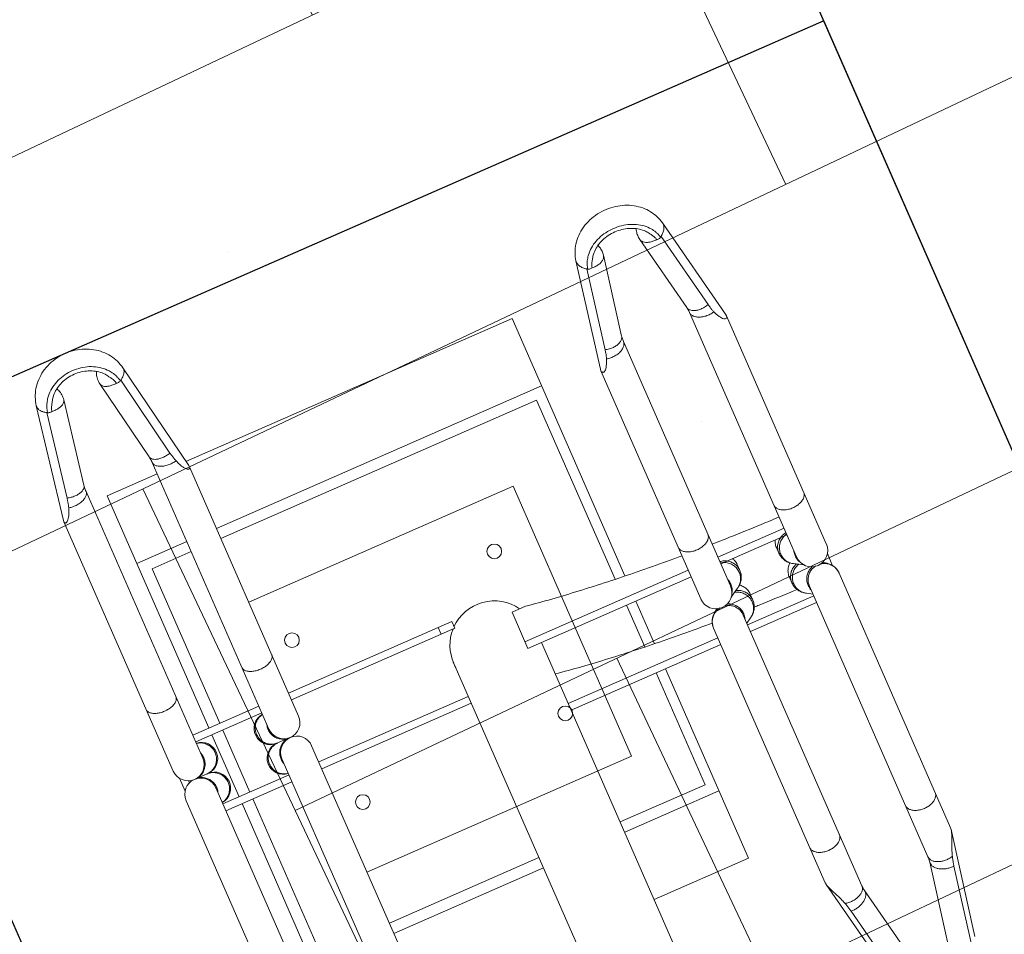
# Model space of a CAD drawing. Header units: metres. Extents: x 134157 to 138734, y 451157 to 455772.
# Tile 486 of 656: x 136618.193 to 136618.861, y 453794.291 to 453794.912. Entities that reach past the tile are written whole.
import ezdxf

# ---------------------------------------------------------------- set-up
doc = ezdxf.new("R2010")
doc.units = ezdxf.units.M
doc.linetypes.add('HIDDEN', pattern=[9.525, 6.35, -3.175])
doc.layers.add('-DR-alg-hulplijnen', color=210, linetype='Continuous', plot=False)
doc.layers.add('-DR-nw-gr-arc-gras', color=7, linetype='Continuous', true_color=0xb5d5a4)
for name, color, linetype in [('-DR-nw-inr-fietsparkeren Tulip enkele beugel', 2, 'Continuous'), ('-DR-nw-maatvoering', 3, 'Continuous'), ('VELOPA-FIG15HIDDEN', 1, 'HIDDEN'), ('VELOPA-FIG25', 1, 'Continuous')]:
    doc.layers.add(name, color=color, linetype=linetype)
doc.layers.add('-DR-nw-vh-arc-sbs df bruinrood Broeder Alarmstraat', color=7, linetype='Continuous', lineweight=9, true_color=0xd8beb6)
doc.styles.add('2-5TXT', font='arial.ttf')
doc.styles.add('Drong', font='txt', dxfattribs={"height": 1.8})
doc.dimstyles.new('Drong', dxfattribs={"dimtxt": 1.8, "dimasz": 2.5, "dimexe": 0, "dimexo": 0, "dimgap": 0.9, "dimtad": 1, "dimzin": 0, "dimdsep": 46, "dimtxsty": 'Drong', "dimblk": 'dimblk-wit', "dimcen": 0, "dimse1": 1, "dimse2": 1, "dimclrd": 256, "dimclre": 1, "dimclrt": 7, "dimadec": 0, "dimazin": 0, "dimtfac": 1, "dimtmove": 0, "dimatfit": 3, "dimfxl": 1, "dimtolj": 1, "dimtzin": 0, "dimarcsym": 0})
doc.dimstyles.new('VELOPA-drukwerk', dxfattribs={"dimscale": 0, "dimtxt": 2.5, "dimasz": 2, "dimexe": 1, "dimexo": 1, "dimgap": 1, "dimtad": 1, "dimdec": 0, "dimdsep": 46, "dimtxsty": '2-5TXT', "dimcen": 8, "dimadec": 1, "dimazin": 0, "dimtfac": 1, "dimtdec": 0, "dimtmove": 0, "dimatfit": 3, "dimfxl": 1, "dimtolj": 1, "dimtzin": 0, "dimarcsym": 0})
pattern_1 = [(115.335625, (136419.71802, 453326.2367), (-0.223681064, -0.105903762), [0.06, -0.187485]), (205.335625, (136419.71802, 453326.2367), (0.105903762, -0.223681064), [0.06, -0.187485])]

# ---------------------------------------------------------------- blocks, each defined once
blk = doc.blocks.new('*D482')
at = {"layer": '-DR-alg-hulplijnen', "color": 0, "lineweight": -2, "ltscale": 4, "transparency": 16777216}
for p, q in [((0, -770.72), (0, -1064.73)), ((3625, -770.72), (3625, -1064.73)), ((41.43, -1044.01), (3583.57, -1044.01))]:
    blk.add_line(p, q, dxfattribs=at)
at = {"layer": '-DR-alg-hulplijnen', "color": 0, "ltscale": 4, "transparency": 16777216}
for points in [[(41.43, -1037.1), (41.43, -1050.92), (0, -1044.01)], [(3583.57, -1037.1), (3583.57, -1050.92), (3625, -1044.01)]]:
    blk.add_solid(points, dxfattribs=at)
at = {"layer": 'Defpoints', "color": 0, "ltscale": 4, "transparency": 16777216}
for p in [(0, -750), (3625, -750), (3625, -1044.01)]:
    blk.add_point(p, dxfattribs=at)
at = {"layer": '-DR-alg-hulplijnen', "color": 0, "ltscale": 4, "transparency": 16777216, "insert": (1812.5, -996.83), "char_height": 51.792, "attachment_point": 5, "style": '2-5TXT'}
blk.add_mtext('\\A1;3625', dxfattribs=at)
blk = doc.blocks.new('*D481')
at = {"layer": '-DR-alg-hulplijnen', "color": 0, "lineweight": -2, "ltscale": 4, "transparency": 16777216}
for p, q in [((3645.72, 0), (4009.12, 0)), ((3988.4, -41.43), (3988.4, -708.57)), ((3645.72, -750), (4009.12, -750))]:
    blk.add_line(p, q, dxfattribs=at)
at = {"layer": '-DR-alg-hulplijnen', "color": 0, "ltscale": 4, "transparency": 16777216}
for points in [[(3981.5, -41.43), (3995.31, -41.43), (3988.4, 0)], [(3981.5, -708.57), (3995.31, -708.57), (3988.4, -750)]]:
    blk.add_solid(points, dxfattribs=at)
at = {"layer": 'Defpoints', "color": 0, "ltscale": 4, "transparency": 16777216}
for p in [(3625, 0), (3625, -750), (3988.4, -750)]:
    blk.add_point(p, dxfattribs=at)
at = {"layer": '-DR-alg-hulplijnen', "color": 0, "ltscale": 4, "transparency": 16777216, "insert": (3941.24, -375), "char_height": 51.792, "attachment_point": 5, "rotation": 90, "style": '2-5TXT'}
blk.add_mtext('\\A1;750', dxfattribs=at)
blk = doc.blocks.new('dimblk-wit')
at = {"color": 7}
blk.add_line((0, -0.33333), (0, 0.33333), dxfattribs=at)
blk.add_solid([(0, 0), (-0.8, 0.2), (-0.8, -0.2)], dxfattribs=at)
blk = doc.blocks.new('*D634')
at = {"layer": '-DR-nw-maatvoering', "lineweight": -2, "transparency": 16777216}
blk.add_line((136616.46966, 453791.64601), (136622.29683, 453806.2632), dxfattribs=at)
at = {"layer": 'Defpoints', "color": 0, "transparency": 16777216}
for p in [(136622.48198, 453806.72765), (136622.8896, 453806.56515), (136616.69212, 453791.01906)]:
    blk.add_point(p, dxfattribs=at)
at = {"layer": '-DR-nw-maatvoering', "lineweight": -2, "transparency": 16777216, "xscale": 0.5, "yscale": 0.5, "zscale": 0.5}
for p, rotation in [((136622.48198, 453806.72765), 68.26520454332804), ((136616.2845, 453791.18156), 248.2652045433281)]:
    blk.add_blockref('dimblk-wit', p, dxfattribs=dict(at, rotation=rotation))
at = {"layer": '-DR-nw-maatvoering', "color": 7, "transparency": 16777216, "insert": (136619.04541, 453799.08928), "char_height": 0.36, "attachment_point": 5, "rotation": 68.2652, "style": 'Drong'}
blk.add_mtext('\\A1;16.75', dxfattribs=at)
blk = doc.blocks.new('Fietsenrek Tulip enkel')
at = {"layer": '-DR-alg-hulplijnen', "ltscale": 4}
for p, q in [((0, -750), (0, 0)), ((1925, 0), (0, 0)), ((0, -750), (0, 0)), ((1925, -750), (0, -750))]:
    blk.add_line(p, q, dxfattribs=at)
at = {"layer": 'VELOPA-FIG15HIDDEN', "color": 252, "linetype": 'Continuous', "lineweight": 9}
for p, q in [((272.07, -212), (272.07, -163)), ((277.07, -212), (277.07, -163)), ((323.07, -212), (323.07, -163)), ((277.07, -355), (277.07, -234)), ((323.07, -344.85), (323.07, -234)), ((309.46, -395), (309.46, -516)), ((354.69, -516), (354.69, -405.15)), ((309.46, -538), (309.46, -587)), ((354.69, -587), (354.69, -538))]:
    blk.add_line(p, q, dxfattribs=at)
for points, start_tangent, end_tangent in [([(332.84, -405.15), (335.47, -423.24), (337.87, -442.53), (339.99, -462.76), (341.83, -483.8), (343.37, -505.54), (344.03, -516.62)], (0.154868, -0.987935), (0.055549, -0.998456)), ([(345.42, -546.95), (345.55, -550.64), (346.16, -573.73), (346.25, -578.43)], (0.036012, -0.999351), (0.016893, -0.999857))]:
    blk.add_spline(points, degree=3, dxfattribs=dict(at, start_tangent=start_tangent, end_tangent=end_tangent))
at = {"layer": 'VELOPA-FIG25', "color": 252, "linetype": 'Continuous', "lineweight": 9}
for p, q in [((103.45, -141.09), (24.76, -155.41)), ((103.5, -141.08), (104.33, -141)), ((289.07, -141), (104.33, -141)), ((295.31, -143), (304.89, -143)), ((494.84, -141), (311.07, -141)), ((90.53, -149.36), (31.82, -160.04)), ((299.22, -148), (300.84, -148)), ((300.07, -152), (300.07, -162)), ((87.18, -163.39), (28.48, -174.07)), ((289.07, -163), (91.51, -163)), ((507.49, -163), (311.07, -163)), ((328.07, -212), (328.07, -163)), ((272.07, -175), (100.07, -175)), ((100.07, -175), (100.07, -212)), ((150.07, -175), (150.07, -212)), ((323.07, -175), (277.07, -175)), ((500.07, -175), (328.07, -175)), ((272.07, -183), (157.57, -183)), ((157.57, -183), (157.57, -212)), ((323.07, -183), (277.07, -183)), ((442.57, -183), (328.07, -183)), ((28.48, -200.93), (87.18, -211.61)), ((91.51, -212), (289.07, -212)), ((300.07, -213), (300.07, -223)), ((311.07, -212), (507.49, -212)), ((103.45, -233.91), (24.76, -219.59)), ((31.82, -214.96), (90.53, -225.64)), ((100.07, -233.29), (100.07, -475)), ((104.33, -234), (103.5, -233.92)), ((104.33, -234), (289.07, -234)), ((150.07, -234), (150.07, -475)), ((157.57, -234), (157.57, -468)), ((272.07, -355), (272.07, -234)), ((311.07, -234), (494.84, -234)), ((328.07, -344.85), (328.07, -234)), ((442.57, -344.85), (442.57, -234)), ((450.07, -234), (450.07, -344.85)), ((277.07, -345), (272.07, -345)), ((298.66, -344.85), (630.26, -344.85)), ((277.07, -355), (272.07, -355)), ((309.46, -395), (282.68, -395)), ((282.68, -395), (282.68, -405)), ((304.54, -395), (304.54, -516)), ((309.46, -405.15), (630.25, -405.15)), ((359.61, -516), (359.61, -405.15)), ((442.57, -468), (442.57, -405.15)), ((450.07, -405.15), (450.07, -475)), ((500.07, -405.15), (500.07, -475)), ((157.57, -468), (290.3, -468)), ((309.46, -468), (340.45, -468)), ((359.61, -468), (442.57, -468)), ((290.91, -475), (100.07, -475)), ((341.06, -475), (309.46, -475)), ((500.07, -475), (359.61, -475)), ((155.58, -516.13), (81.68, -530.44)), ((155.61, -516.12), (156.75, -516)), ((325.91, -516), (156.75, -516)), ((536.17, -516), (347.52, -516)), ((537.37, -516.13), (536.17, -516)), ((537.4, -516.14), (610.29, -530.44)), ((144.87, -524.36), (89.71, -535.04)), ((337.15, -522.16), (336.35, -523.53)), ((615.29, -535.04), (560.89, -524.36)), ((140.88, -538.37), (85.72, -549.05)), ((325.91, -538), (144.71, -538)), ((304.54, -538), (304.54, -587)), ((329.17, -541.84), (332.98, -535.37)), ((548.04, -538), (347.52, -538)), ((353.35, -538), (351.08, -541.84)), ((359.61, -587), (359.61, -538)), ((551.78, -538.37), (552.61, -538.45)), ((606.18, -549.04), (551.78, -538.37)), ((314.45, -548), (318.8, -548)), ((340.72, -548), (336.36, -548)), ((85.72, -575.95), (140.88, -586.63)), ((318.8, -577), (314.45, -577)), ((336.36, -577), (340.72, -577)), ((551.78, -586.63), (606.18, -575.96)), ((144.71, -587), (325.83, -587)), ((332.98, -589.63), (329.17, -583.16)), ((347.52, -587), (548.04, -587)), ((351.08, -583.16), (353.35, -587)), ((551.78, -586.63), (552.61, -586.55)), ((155.58, -608.87), (81.68, -594.56)), ((89.71, -589.96), (144.87, -600.64)), ((537.38, -608.87), (610.29, -594.56)), ((560.89, -600.64), (615.29, -589.96)), ((336.35, -601.47), (337.15, -602.84)), ((332.17, -607), (341.13, -607)), ((336.13, -602), (336.66, -602)), ((156.75, -609), (155.61, -608.88)), ((156.75, -609), (325.83, -609)), ((347.52, -609), (536.17, -609)), ((536.17, -609), (537.38, -608.87))]:
    blk.add_line(p, q, dxfattribs=at)
at = {"layer": 'VELOPA-FIG25', "color": 252, "lineweight": 9, "ltscale": 4}
for p, q in [((204.68, -430.11), (204.68, -234)), ((404.68, -430.11), (404.68, -234)), ((204.68, -430.11), (404.68, -430.11))]:
    blk.add_line(p, q, dxfattribs=at)
at = {"layer": 'VELOPA-FIG25', "color": 252, "lineweight": 9}
for centre in [(240.07, -250.5), (360.07, -250.5), (240.07, -400.5), (360.07, -400.5)]:
    blk.add_circle(centre, 5, dxfattribs=at)
at = {"layer": 'VELOPA-FIG25', "color": 252, "linetype": 'Continuous', "lineweight": 9}
for centre, radius, start, end in [((289.07, -152), 11, 270, 90), ((311.07, -152), 11, 90, 270), ((289.07, -162), 11, 185.22659, 0), ((311.07, -162), 11, 180, 354.7786), ((289.07, -213), 11, 0, 174.77355), ((311.07, -213), 11, 5.22154, 180), ((289.07, -223), 11, 270, 90), ((311.07, -223), 11, 90, 270), ((298.44, -375), 30.15, 90, 135), ((300.07, -375), 30.25, 88.04586, 96.65236), ((298.44, -375), 30.15, 138.16915, 238.34468), ((325.98, -527), 11, 270, 90), ((325.98, -598), 11, 270, 90)]:
    blk.add_arc(centre, radius, start, end, dxfattribs=at)
for points, start_tangent, end_tangent in [([(104.33, -141), (105.18, -141.17), (105.6, -141.69), (105.47, -142.5), (104.77, -143.48), (103.53, -144.56), (101.77, -145.66), (99.6, -146.72), (97.03, -147.72)], (1, 0), (-0.941904, -0.335883)), ([(243.54, -163), (245.23, -162.55), (246.78, -161.25), (248.07, -159.2), (248.99, -156.57), (249.47, -153.57), (249.47, -150.43), (248.99, -147.43), (248.07, -144.8), (246.78, -142.75), (245.23, -141.45), (243.54, -141)], (1, 0), (-1, 0)), ([(90.53, -149.36), (91.16, -152.21), (91.37, -155.1), (91.14, -157.8), (90.49, -160.13), (89.46, -161.93), (88.14, -163.06), (87.18, -163.39)], (0.285893, -0.958262), (-0.983181, -0.182632)), ([(97.03, -147.72), (95.09, -148.33), (92.92, -148.87), (90.53, -149.36)], (-0.941902, -0.335887), (-0.983851, -0.178987)), ([(91.51, -163), (93.18, -162.57), (94.71, -161.3), (95.99, -159.31), (96.92, -156.73), (97.43, -153.79), (97.46, -150.71), (97.03, -147.72)], (1, 0.000011), (-0.22413, 0.974559)), ([(289.16, -163.63), (292.17, -163.19), (295.02, -161.91), (297.39, -159.88), (299.08, -157.27), (299.96, -154.3), (300.07, -152.75)], (0.999968, 0.008039), (0, 1)), ([(310.99, -163.63), (308.23, -163.26), (305.57, -162.18), (303.3, -160.45), (301.55, -158.19), (300.45, -155.57), (300.07, -152.75)], (-0.999973, 0.00737), (0, 1)), ([(24.76, -155.41), (19.14, -157.07), (13.87, -159.94), (9.11, -164.03), (5.22, -169.1), (2.33, -174.99), (0.59, -181.39), (0.07, -188.01), (0.77, -194.58), (2.64, -200.81), (5.58, -206.47), (9.41, -211.28), (14.05, -215.18), (19.19, -217.95), (24.76, -219.59)], (-0.983851, -0.178987), (0.983851, -0.178987)), ([(30.3, -157.97), (30.16, -157.81), (28.33, -156.25), (26.43, -155.44), (24.76, -155.41)], (-0.664445, 0.747337), (-0.984307, -0.176465)), ([(31.82, -160.04), (30.3, -157.97)], (-0.522561, 0.852602), (-0.664445, 0.747337)), ([(32.13, -160.57), (31.98, -160.3), (31.82, -160.04)], (-0.492704, 0.870197), (-0.522561, 0.852602)), ([(24.18, -163.89), (22.9, -164.83), (19.08, -168.65), (16.05, -173.35), (13.94, -178.73), (12.86, -184.53), (12.86, -190.47), (13.94, -196.27), (16.05, -201.65), (19.08, -206.35), (22.9, -210.17), (24.18, -211.11)], (-0.824515, -0.56584), (0.824513, -0.565843)), ([(26.44, -166.51), (23.96, -168.21), (20.78, -171.45), (18.25, -175.44), (16.49, -180.01), (15.59, -184.93), (15.58, -189.98), (16.47, -194.91), (18.22, -199.49), (20.75, -203.51), (23.94, -206.78), (26.44, -208.49)], (-0.868033, -0.496506), (0.868033, -0.496507)), ([(24.23, -163.85), (24.18, -163.89)], (-0.825955, -0.563736), (-0.824515, -0.56584)), ([(28.95, -161.43), (27.32, -162.1), (24.23, -163.85)], (-0.940515, -0.339753), (-0.825955, -0.563736)), ([(28.3, -165.34), (27.29, -165.99), (26.44, -166.51)], (-0.843505, -0.537121), (-0.868096, -0.496396)), ([(32.54, -163.59), (31.44, -163.84), (30.36, -164.21), (29.32, -164.73), (28.3, -165.34)], (-0.983851, -0.178987), (-0.843505, -0.537121)), ([(28.48, -174.07), (29.37, -173.77), (30.66, -172.72), (31.68, -171.06), (32.35, -168.88), (32.65, -166.34), (32.54, -163.59)], (0.983331, 0.181823), (-0.109832, 0.99395)), ([(29.97, -161.09), (28.95, -161.43)], (-0.95722, -0.289363), (-0.940515, -0.339753)), ([(32.13, -160.57), (29.97, -161.09)], (-0.983851, -0.178987), (-0.95722, -0.289363)), ([(32.54, -163.59), (32.66, -162.61), (32.52, -161.54), (32.13, -160.57)], (0.277119, 0.960836), (-0.492704, 0.870197)), ([(91.51, -163), (90.06, -163.04), (88.62, -163.17), (87.18, -163.39)], (-1, -0.00001), (-0.983851, -0.178987)), ([(278.22, -163), (279.07, -165.77), (280.76, -168.38), (283.13, -170.4), (285.98, -171.69), (289.07, -172.13)], (0.163153, -0.986601), (1, 0)), ([(285.53, -163.05), (285.98, -163.19), (288.99, -163.63)], (0.947786, -0.318908), (0.999968, -0.008039)), ([(288.99, -163.63), (289.07, -163.63)], (0.999968, -0.008039), (1, 0)), ([(289.07, -172.13), (292.17, -171.69), (295.02, -170.4), (297.39, -168.38), (299.08, -165.77), (299.96, -162.8), (300.05, -162)], (1, 0), (0.06937, 0.997591)), ([(289.07, -163.63), (289.16, -163.63)], (1, 0), (0.999968, 0.008039)), ([(300.05, -162), (300.07, -161.25)], (0.06937, 0.997591), (0, 1)), ([(300.1, -161.99), (300.07, -161.25)], (-0.069162, 0.997605), (0, 1)), ([(311.07, -172.13), (308.23, -171.76), (305.57, -170.67), (303.3, -168.94), (301.55, -166.69), (300.45, -164.07), (300.1, -161.99)], (-1, 0), (-0.069162, 0.997605)), ([(311.07, -163.63), (310.99, -163.63)], (-1, 0), (-0.999973, 0.00737)), ([(321.93, -163.01), (321.7, -164.07), (320.6, -166.69), (318.85, -168.94), (316.57, -170.67), (313.92, -171.76), (311.07, -172.13)], (-0.163854, -0.986485), (-1, 0)), ([(311.16, -163.63), (311.07, -163.63)], (-0.999973, -0.00737), (-1, 0)), ([(314.58, -163.06), (313.92, -163.26), (311.16, -163.63)], (-0.948795, -0.315892), (-0.999973, -0.00737)), ([(28.48, -174.07), (24.93, -174.25), (21.42, -173.52), (19.89, -172.88)], (-0.983851, -0.178987), (-0.898158, 0.439672)), ([(28.48, -200.93), (24.93, -200.75), (21.42, -201.48), (19.89, -202.12)], (-0.983851, 0.178987), (-0.898127, -0.439737)), ([(32.54, -211.41), (32.65, -208.66), (32.35, -206.12), (31.68, -203.94), (30.66, -202.28), (29.37, -201.23), (28.48, -200.93)], (0.109832, 0.99395), (-0.98333, 0.181828)), ([(278.22, -212), (279.07, -209.23), (280.76, -206.62), (283.13, -204.6), (285.98, -203.31), (289.07, -202.87)], (0.163151, 0.986601), (1, 0)), ([(289.07, -202.87), (292.17, -203.31), (295.02, -204.6), (297.39, -206.62), (299.08, -209.23), (299.96, -212.2), (300.05, -213)], (1, 0), (0.06937, -0.997591)), ([(311.07, -202.87), (308.23, -203.24), (305.57, -204.33), (303.3, -206.06), (301.55, -208.31), (300.45, -210.93), (300.1, -213.01)], (-1, 0), (-0.069162, -0.997605)), ([(321.93, -211.99), (321.7, -210.93), (320.6, -208.31), (318.85, -206.06), (316.57, -204.33), (313.92, -203.24), (311.07, -202.87)], (-0.163856, 0.986484), (-1, 0)), ([(24.18, -211.11), (24.23, -211.15)], (0.824513, -0.565843), (0.825955, -0.563736)), ([(24.23, -211.15), (27.32, -212.9), (28.95, -213.57)], (0.825955, -0.563736), (0.940547, -0.339662)), ([(26.44, -208.49), (27.28, -209), (28.29, -209.65)], (0.868097, -0.496395), (0.843367, -0.537337)), ([(28.29, -209.65), (29.31, -210.26), (30.35, -210.78), (31.43, -211.15), (32.54, -211.41)], (0.843367, -0.537337), (0.983851, -0.178987)), ([(28.95, -213.57), (29.97, -213.91)], (0.940547, -0.339662), (0.95722, -0.289363)), ([(32.54, -211.41), (32.66, -212.39), (32.52, -213.46), (32.13, -214.43)], (0.277119, -0.960836), (-0.492704, -0.870197)), ([(90.53, -225.64), (91.16, -222.79), (91.37, -219.9), (91.14, -217.2), (90.49, -214.87), (89.46, -213.07), (88.14, -211.94), (87.18, -211.61)], (0.285893, 0.958262), (-0.983181, 0.182632)), ([(87.18, -211.61), (88.62, -211.83), (90.06, -211.96), (91.51, -212)], (0.983851, -0.178987), (1, 0)), ([(91.51, -212), (93.18, -212.43), (94.71, -213.7), (95.99, -215.69), (96.92, -218.27), (97.43, -221.21), (97.46, -224.29), (97.03, -227.28)], (1, 0), (-0.224064, -0.974575)), ([(243.54, -212), (245.23, -212.45), (246.78, -213.75), (248.07, -215.8), (248.99, -218.43), (249.47, -221.43), (249.47, -224.57), (248.99, -227.57), (248.07, -230.2), (246.78, -232.25), (245.23, -233.55), (243.54, -234)], (1, 0), (-1, 0)), ([(285.53, -211.95), (285.98, -211.81), (288.99, -211.37)], (0.947784, 0.318914), (0.999968, 0.00804)), ([(288.99, -211.37), (289.07, -211.37)], (0.999968, 0.00804), (1, 0)), ([(289.07, -211.37), (289.16, -211.37)], (1, 0), (0.999968, -0.00804)), ([(289.16, -211.37), (292.17, -211.81), (295.02, -213.09), (297.39, -215.12), (299.08, -217.73), (299.96, -220.7), (300.07, -222.25)], (0.999968, -0.00804), (0, -1)), ([(300.05, -213), (300.07, -213.75)], (0.06937, -0.997591), (0, -1)), ([(310.99, -211.37), (308.23, -211.74), (305.57, -212.82), (303.3, -214.55), (301.55, -216.81), (300.45, -219.43), (300.07, -222.25)], (-0.999973, -0.00737), (0, -1)), ([(300.1, -213.01), (300.07, -213.75)], (-0.069162, -0.997605), (0, -1)), ([(311.07, -211.37), (310.99, -211.37)], (-1, 0), (-0.999973, -0.00737)), ([(311.16, -211.37), (311.07, -211.37)], (-0.999973, 0.00737), (-1, 0)), ([(314.58, -211.94), (313.92, -211.74), (311.16, -211.37)], (-0.948797, 0.315886), (-0.999973, 0.00737)), ([(24.76, -219.59), (26.43, -219.56), (28.33, -218.75), (30.16, -217.19), (30.3, -217.03)], (0.984307, -0.176465), (0.664445, 0.747337)), ([(29.97, -213.91), (32.13, -214.43)], (0.95722, -0.289363), (0.983851, -0.178987)), ([(30.3, -217.03), (31.82, -214.96)], (0.664445, 0.747337), (0.522561, 0.852602)), ([(32.13, -214.43), (31.98, -214.7), (31.82, -214.96)], (-0.492704, -0.870197), (-0.522561, -0.852602)), ([(90.53, -225.64), (92.92, -226.13), (95.09, -226.67), (97.03, -227.28)], (0.983851, -0.178987), (0.941904, -0.335883)), ([(97.03, -227.28), (99.61, -228.29), (101.78, -229.34), (103.54, -230.45), (104.79, -231.53), (105.47, -232.51), (105.6, -233.31), (105.18, -233.83), (104.33, -234)], (0.941904, -0.335883), (-1, 0)), ([(301.7, -344.87), (300.51, -344.85)], (-0.99923, 0.039239), (-1, 0.000004)), ([(282.68, -405), (285.33, -423.24), (287.72, -442.53), (289.84, -462.76), (291.68, -483.8), (293.23, -505.54), (293.85, -516)], (0.155063, -0.987905), (0.055968, -0.998433)), ([(156.75, -516), (157.74, -516.17), (158.34, -516.69), (158.4, -517.5), (157.89, -518.48), (156.84, -519.56), (155.28, -520.66), (153.31, -521.72), (150.95, -522.72)], (1, 0), (-0.932927, -0.360065)), ([(287.55, -538), (289.46, -537.55), (291.21, -536.25), (292.67, -534.2), (293.71, -531.57), (294.25, -528.57), (294.25, -525.43), (293.71, -522.43), (292.67, -519.8), (291.21, -517.75), (289.46, -516.45), (287.55, -516)], (1, 0), (-1, 0)), ([(336.68, -525.38), (336.93, -524.15), (338.03, -521.5), (339.77, -519.22), (342.04, -517.47), (344.68, -516.37), (347.52, -516)], (0.146745, 0.989174), (1, 0.000001)), ([(347.52, -516), (344.82, -516.32), (342.3, -517.24), (340.16, -518.63), (338.46, -520.31), (337.15, -522.16)], (-1, -0.000001), (-0.508282, -0.86119)), ([(510.07, -538), (511.86, -537.63), (513.53, -536.53), (514.96, -534.78), (516.06, -532.5), (516.76, -529.85), (516.99, -527), (516.76, -524.15), (516.06, -521.5), (514.96, -519.22), (513.53, -517.47), (511.86, -516.37), (510.07, -516)], (1, 0), (-1, 0)), ([(554.41, -522.72), (551.44, -521.69), (548.66, -520.63), (546.07, -519.55), (543.64, -518.48), (541.37, -517.49), (539.33, -516.69), (537.55, -516.17), (537.37, -516.13)], (-0.951021, 0.309127), (-0.981045, 0.193781)), ([(144.87, -524.36), (145.51, -527.21), (145.68, -530.1), (145.35, -532.8), (144.56, -535.13), (143.36, -536.93), (141.84, -538.06), (140.88, -538.37)], (0.298566, -0.954389), (-0.98157, -0.191104)), ([(144.71, -538), (146.59, -537.57), (148.32, -536.3), (149.77, -534.31), (150.82, -531.73), (151.39, -528.79), (151.43, -525.71), (150.95, -522.72)], (1, 0.000011), (-0.251596, 0.967832)), ([(150.95, -522.72), (149.15, -523.33), (147.11, -523.87), (144.87, -524.36)], (-0.932926, -0.360069), (-0.981767, -0.19009)), ([(336.37, -523.78), (337.07, -522.31), (337.15, -522.16)], (0.356714, 0.934214), (0.508346, 0.861153)), ([(548.04, -538), (549.72, -537.67), (551.31, -536.69), (552.7, -535.13), (553.8, -533.08), (554.56, -530.66), (554.93, -528.02), (554.88, -525.32), (554.41, -522.72)], (1, 0), (-0.256996, 0.966413)), ([(552.61, -538.45), (554.25, -538.15), (555.87, -537.28), (557.38, -535.88), (558.7, -534.03), (559.76, -531.82), (560.51, -529.39), (560.89, -526.85), (560.89, -524.36)], (1, 0), (-0.078086, 0.996947)), ([(560.89, -524.36), (558.61, -523.87), (556.45, -523.33), (554.41, -522.72)], (-0.981275, 0.192614), (-0.951021, 0.309127)), ([(81.68, -530.44), (76.3, -532.1), (71.23, -534.97), (66.6, -539.1), (62.84, -544.21), (60.06, -550.14), (58.41, -556.57), (57.95, -563.19), (58.65, -569.74), (60.46, -575.93), (63.32, -581.57), (67, -586.33), (71.46, -590.2), (76.36, -592.92), (81.68, -594.56)], (-0.981767, -0.19009), (0.981767, -0.19009)), ([(89.71, -535.04), (87.89, -532.81), (85.85, -531.25), (83.73, -530.44), (81.68, -530.44)], (-0.555703, 0.831381), (-0.98182, -0.189817)), ([(346.77, -538.63), (343.93, -538.26), (341.27, -537.18), (338.98, -535.45), (337.21, -533.19), (336.16, -530.85)], (-1, 0), (-0.29808, 0.954541)), ([(347.52, -538), (344.68, -537.63), (342.04, -536.53), (339.77, -534.78), (338.03, -532.5), (336.93, -529.85), (336.68, -528.62)], (-1, 0), (-0.146748, 0.989174)), ([(82.33, -539.07), (81.38, -539.83), (77.79, -543.65), (74.94, -548.35), (72.96, -553.73), (71.95, -559.53), (71.95, -565.47), (72.96, -571.27), (74.94, -576.65), (77.79, -581.35), (81.38, -585.17), (82.33, -585.93)], (-0.798743, -0.601673), (0.79874, -0.601676)), ([(84.78, -541.38), (82.28, -543.2), (79.31, -546.43), (76.96, -550.42), (75.31, -554.98), (74.45, -559.91), (74.44, -564.97), (75.28, -569.91), (76.92, -574.51), (79.28, -578.52), (82.26, -581.78), (84.78, -583.62)], (-0.859687, -0.510821), (0.859688, -0.510819)), ([(82.37, -539.04), (82.33, -539.07)], (-0.800286, -0.599618), (-0.798743, -0.601673)), ([(86.48, -536.66), (85.53, -537.1), (82.37, -539.04)], (-0.920843, -0.389933), (-0.800286, -0.599618)), ([(90.44, -538.59), (89.4, -538.84), (88.39, -539.21), (87.39, -539.73), (86.41, -540.34), (85.41, -540.99), (84.78, -541.38)], (-0.981767, -0.19009), (-0.859726, -0.510755)), ([(85.72, -549.05), (86.61, -548.77), (88.09, -547.72), (89.28, -546.06), (90.1, -543.88), (90.49, -541.34), (90.44, -538.59)], (0.981648, 0.190704), (-0.099991, 0.994988)), ([(87.85, -536.14), (86.48, -536.66)], (-0.948914, -0.315534), (-0.920843, -0.389933)), ([(90.05, -535.57), (87.85, -536.14)], (-0.981767, -0.19009), (-0.948914, -0.315534)), ([(90.05, -535.57), (89.88, -535.3), (89.71, -535.04)], (-0.524241, 0.85157), (-0.555703, 0.831381)), ([(90.44, -538.59), (90.6, -537.61), (90.46, -536.54), (90.05, -535.57)], (0.330721, 0.943729), (-0.524241, 0.85157)), ([(144.71, -538), (143.42, -538.04), (142.14, -538.17), (140.88, -538.37)], (-1, -0.00001), (-0.981767, -0.19009)), ([(294.92, -538), (295.4, -550.64), (296.02, -573.73), (296.23, -587)], (0.041638, -0.999133), (0.011799, -0.99993)), ([(307.89, -538.01), (307.96, -538.57), (308.84, -541.57), (310.52, -544.2), (312.88, -546.25), (314.8, -547.24)], (0.090936, -0.995857), (0.930369, -0.366625)), ([(308.9, -538), (309.79, -540.77), (311.51, -543.38), (313.89, -545.4), (316.74, -546.69), (319.84, -547.13)], (0.174882, -0.984589), (1, 0)), ([(321.31, -538.05), (321.76, -538.19), (324.85, -538.63)], (0.947822, -0.3188), (1, 0)), ([(324.85, -538.63), (325.68, -538.6)], (1, 0), (0.997121, 0.075833)), ([(325.68, -538.6), (325.99, -538.57)], (0.997121, 0.075833), (0.994588, 0.103899)), ([(325.99, -538.57), (326.06, -538.57)], (0.994588, 0.103899), (0.993922, 0.110083)), ([(326.06, -538.57), (327.93, -538.19), (330.75, -536.91), (330.94, -536.78)], (0.993922, 0.110083), (0.829471, 0.55855)), ([(336.69, -547.23), (335.24, -546.53), (332.97, -544.78), (331.23, -542.5), (330.2, -540.06)], (-0.929245, 0.369464), (-0.277578, 0.960703)), ([(341.75, -547.13), (338.91, -546.76), (336.25, -545.67), (333.96, -543.94), (332.19, -541.69), (331.06, -539.07), (330.97, -538.73)], (-1, 0), (-0.240806, 0.970573)), ([(347.59, -538.6), (346.77, -538.63)], (-0.997167, -0.075223), (-1, 0)), ([(350.25, -538.06), (349.6, -538.26), (347.59, -538.6)], (-0.948032, -0.318175), (-0.997167, -0.075223)), ([(551.78, -538.37), (550.54, -538.16), (549.29, -538.04), (548.04, -538)], (-0.981275, 0.192614), (-1, 0)), ([(309.41, -546.77), (311.36, -547.55), (314.45, -548)], (0.887649, -0.460521), (1, 0)), ([(314.8, -547.24), (315.72, -547.55), (318.8, -548)], (0.930369, -0.366625), (1, 0)), ([(318.8, -548), (321.5, -547.68), (324.02, -546.76), (326.17, -545.36), (327.87, -543.68), (329.17, -541.84)], (1, 0), (0.508282, 0.86119)), ([(319.84, -547.13), (322.92, -546.69), (325.74, -545.4), (328.07, -543.38), (329.17, -541.84)], (1, 0), (0.508374, 0.861137)), ([(336.36, -548), (333.53, -547.63), (330.88, -546.53), (328.61, -544.78), (327.74, -543.79)], (-1, 0), (-0.616132, 0.787643)), ([(340.72, -548), (337.88, -547.63), (336.69, -547.23)], (-1, 0), (-0.929245, 0.369464)), ([(351.08, -541.84), (349.78, -543.69), (348.08, -545.37), (345.95, -546.75), (343.44, -547.68), (340.72, -548)], (-0.508282, -0.86119), (-1, 0)), ([(351.08, -541.84), (349.46, -543.94), (347.21, -545.67), (344.58, -546.76), (341.75, -547.13)], (-0.508346, -0.861153), (-1, 0)), ([(85.72, -549.05), (82.76, -549.29), (79.8, -548.87), (78.19, -548.35)], (-0.981767, -0.19009), (-0.930607, 0.36602)), ([(85.72, -575.95), (82.76, -575.71), (79.8, -576.13), (78.19, -576.65)], (-0.981767, 0.19009), (-0.930623, -0.365979)), ([(90.44, -586.41), (90.49, -583.66), (90.1, -581.12), (89.28, -578.94), (88.09, -577.28), (86.61, -576.23), (85.72, -575.95)], (0.099991, 0.994988), (-0.981647, 0.190708)), ([(307.89, -586.99), (307.96, -586.43), (308.84, -583.43), (310.52, -580.8), (312.88, -578.75), (314.8, -577.76)], (0.090934, 0.995857), (0.930369, 0.366625)), ([(308.9, -587), (309.79, -584.23), (311.51, -581.62), (313.89, -579.6), (316.74, -578.31), (319.84, -577.87)], (0.17488, 0.98459), (1, 0)), ([(309.41, -578.23), (311.36, -577.45), (314.45, -577)], (0.887649, 0.460521), (1, 0)), ([(314.8, -577.76), (315.72, -577.45), (318.8, -577)], (0.930369, 0.366625), (1, 0)), ([(329.17, -583.16), (327.87, -581.32), (326.17, -579.64), (324.04, -578.25), (321.52, -577.33), (318.8, -577)], (-0.508282, 0.86119), (-1, 0)), ([(319.84, -577.87), (322.92, -578.31), (325.74, -579.6), (328.07, -581.62), (329.17, -583.16)], (1, 0), (0.508374, -0.861137)), ([(336.36, -577), (333.53, -577.37), (330.88, -578.47), (328.61, -580.22), (327.74, -581.21)], (-1, 0), (-0.616143, -0.787634)), ([(336.69, -577.77), (335.24, -578.47), (332.97, -580.22), (331.23, -582.5), (330.2, -584.94)], (-0.929245, -0.369464), (-0.277578, -0.960703)), ([(341.75, -577.87), (338.91, -578.24), (336.25, -579.33), (333.96, -581.06), (332.19, -583.31), (331.06, -585.93), (330.97, -586.27)], (-1, 0), (-0.240806, -0.970573)), ([(340.72, -577), (337.88, -577.37), (336.69, -577.77)], (-1, 0), (-0.929245, -0.369464)), ([(340.72, -577), (343.42, -577.32), (345.93, -578.24), (348.08, -579.63), (349.78, -581.31), (351.08, -583.16)], (1, 0), (0.508282, -0.86119)), ([(351.08, -583.16), (349.46, -581.06), (347.21, -579.33), (344.58, -578.24), (341.75, -577.87)], (-0.508346, 0.861153), (-1, 0)), ([(82.33, -585.93), (82.37, -585.96)], (0.79874, -0.601676), (0.800286, -0.599618)), ([(82.37, -585.96), (85.53, -587.9), (86.49, -588.34)], (0.800286, -0.599618), (0.920907, -0.389783)), ([(84.78, -583.62), (85.4, -584), (86.4, -584.65), (87.38, -585.26), (88.37, -585.78), (89.39, -586.15), (90.44, -586.41)], (0.859727, -0.510754), (0.981767, -0.19009)), ([(90.44, -586.41), (90.6, -587.39), (90.46, -588.46), (90.05, -589.43)], (0.330721, -0.943729), (-0.524241, -0.85157)), ([(144.87, -600.64), (145.51, -597.79), (145.68, -594.9), (145.35, -592.2), (144.56, -589.87), (143.36, -588.07), (141.84, -586.94), (140.88, -586.63)], (0.298566, 0.954389), (-0.98157, 0.191104)), ([(140.88, -586.63), (142.14, -586.83), (143.42, -586.96), (144.71, -587)], (0.981767, -0.19009), (1, 0)), ([(144.71, -587), (146.59, -587.43), (148.32, -588.7), (149.77, -590.69), (150.82, -593.27), (151.39, -596.21), (151.43, -599.29), (150.95, -602.28)], (1, 0), (-0.251534, -0.967848)), ([(287.55, -587), (289.46, -587.45), (291.21, -588.75), (292.67, -590.8), (293.71, -593.43), (294.25, -596.43), (294.25, -599.57), (293.71, -602.57), (292.67, -605.2), (291.21, -607.25), (289.46, -608.55), (287.55, -609)], (1, 0), (-1, 0)), ([(321.31, -586.95), (321.76, -586.81), (324.6, -586.37)], (0.94782, 0.318806), (0.999729, 0.023285)), ([(324.6, -586.37), (324.85, -586.37)], (0.999729, 0.023285), (1, 0)), ([(324.85, -586.37), (325.68, -586.4)], (1, 0), (0.99712, -0.075834)), ([(325.68, -586.4), (326.06, -586.43)], (0.99712, -0.075834), (0.993922, -0.110083)), ([(326.06, -586.43), (327.93, -586.81), (330.75, -588.09), (330.94, -588.22)], (0.993922, -0.110083), (0.829467, -0.558556)), ([(346.77, -586.37), (343.93, -586.74), (341.27, -587.82), (338.98, -589.55), (337.21, -591.81), (336.16, -594.15)], (-1, 0), (-0.298079, -0.954541)), ([(347.52, -587), (344.68, -587.37), (342.04, -588.47), (339.77, -590.22), (338.03, -592.5), (336.93, -595.15), (336.68, -596.38)], (-1, 0), (-0.146745, -0.989174)), ([(347.59, -586.4), (346.77, -586.37)], (-0.997167, 0.075223), (-1, 0)), ([(350.25, -586.94), (349.6, -586.74), (347.59, -586.4)], (-0.948034, 0.318169), (-0.997167, 0.075223)), ([(510.07, -587), (511.86, -587.37), (513.53, -588.47), (514.96, -590.22), (516.06, -592.5), (516.76, -595.15), (516.99, -598), (516.76, -600.85), (516.06, -603.5), (514.96, -605.78), (513.53, -607.53), (511.86, -608.63), (510.07, -609)], (1, 0), (-1, 0)), ([(548.04, -587), (549.29, -586.96), (550.54, -586.84), (551.78, -586.63)], (1, 0), (0.981275, 0.192614)), ([(548.04, -587), (549.72, -587.33), (551.31, -588.31), (552.7, -589.87), (553.8, -591.92), (554.56, -594.34), (554.93, -596.98), (554.88, -599.68), (554.41, -602.28)], (1, 0), (-0.25692, -0.966433)), ([(552.61, -586.55), (554.25, -586.85), (555.87, -587.72), (557.38, -589.12), (558.7, -590.97), (559.76, -593.18), (560.51, -595.61), (560.89, -598.15), (560.89, -600.64)], (1, 0), (-0.078086, -0.996947)), ([(81.68, -594.56), (83.73, -594.56), (85.85, -593.75), (87.89, -592.19), (89.71, -589.96)], (0.98182, -0.189817), (0.555703, 0.831381)), ([(86.49, -588.34), (87.85, -588.86)], (0.920907, -0.389783), (0.948914, -0.315534)), ([(87.85, -588.86), (90.05, -589.43)], (0.948914, -0.315534), (0.981767, -0.19009)), ([(90.05, -589.43), (89.88, -589.7), (89.71, -589.96)], (-0.524241, -0.85157), (-0.555703, -0.831381)), ([(144.87, -600.64), (147.11, -601.13), (149.15, -601.67), (150.95, -602.28)], (0.981767, -0.19009), (0.932927, -0.360064)), ([(336.37, -601.22), (337.07, -602.69), (337.15, -602.84)], (0.356715, -0.934213), (0.508346, -0.861153)), ([(336.68, -599.62), (336.93, -600.85), (337.59, -602.66)], (0.146748, -0.989174), (0.422468, -0.906378)), ([(554.41, -602.28), (556.45, -601.67), (558.61, -601.13), (560.89, -600.64)], (0.95102, 0.309129), (0.981275, 0.192614)), ([(150.95, -602.28), (153.31, -603.29), (155.29, -604.34), (156.85, -605.45), (157.9, -606.53), (158.4, -607.51), (158.34, -608.31), (157.74, -608.83), (156.75, -609)], (0.932927, -0.360064), (-1, 0)), ([(337.15, -602.84), (338.46, -604.69), (340.16, -606.37), (342.29, -607.75), (344.8, -608.68), (347.52, -609)], (0.508282, -0.86119), (1, 0)), ([(337.59, -602.66), (338.03, -603.5)], (0.422468, -0.906378), (0.498562, -0.866854)), ([(338.03, -603.5), (339.77, -605.78), (342.04, -607.53), (344.68, -608.63), (347.52, -609)], (0.498562, -0.866854), (1, 0)), ([(537.38, -608.87), (538.91, -608.46), (540.65, -607.81), (542.6, -606.98), (544.7, -606.05), (546.9, -605.09), (549.25, -604.14), (551.75, -603.19), (554.41, -602.28)], (0.981183, 0.193079), (0.951021, 0.309127))]:
    blk.add_spline(points, degree=3, dxfattribs=dict(at, start_tangent=start_tangent, end_tangent=end_tangent))
at = {"layer": '-DR-alg-hulplijnen', "ltscale": 4}
dim = blk.add_linear_dim(base=(3988.4, -750), p1=(3625, 0), p2=(3625, -750), angle=90, dimstyle='VELOPA-drukwerk', override={"dimscale": 20.716723}, dxfattribs=at)
dim.commit()
dim.dimension.update_dxf_attribs({"geometry": '*D481', "text_midpoint": (3941.24, -375)})
dim = blk.add_linear_dim(base=(3625, -1044.01), p1=(0, -750), p2=(3625, -750), dimstyle='VELOPA-drukwerk', override={"dimscale": 20.716723}, dxfattribs=at)
dim.commit()
dim.dimension.update_dxf_attribs({"geometry": '*D482', "text_midpoint": (1812.5, -996.83)})

msp = doc.modelspace()

# ---------------------------------------------------------------- hatches: boundary and pattern name
at = {"layer": '-DR-nw-gr-arc-gras', "transparency": 33554687}
h = msp.add_hatch(dxfattribs=at)
h.set_pattern_fill('AGR-BOLLEN', color=256, scale=0.1, pattern_type=2)
h.set_pattern_definition(pattern_1)
edge = h.paths.add_edge_path()
edge.add_arc((-7000776.80952, 3043164.56756), 7592527.99736, 340.056750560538, 340.05722562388)
edge.add_line((136455.78156, 453494.25428), (136455.1236, 453494.49341))
edge.add_arc((380495.22236, 364992.54844), 259592.30355, 160.0666568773, 160.0804453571)
edge.add_line((136433.83229, 453435.76153), (136433.81349, 453435.76834))
edge.add_line((136433.81349, 453435.76834), (136432.1795, 453431.25509))
edge.add_line((136432.1795, 453431.25509), (136432.1983, 453431.24829))
edge.add_line((136432.1983, 453431.24829), (136431.67763, 453429.86961))
edge.add_line((136431.67763, 453429.86961), (136432.33635, 453429.63123))
edge.add_line((136432.33635, 453429.63123), (136434.30927, 453435.07658))
h = msp.add_hatch(dxfattribs=at)
h.set_pattern_fill('AGR-BOLLEN', color=256, scale=0.1, pattern_type=2)
h.set_pattern_definition(pattern_1)
edge = h.paths.add_edge_path()
edge.add_line((136644.27531, 454017.42185), (136643.93507, 454016.48147))
edge.add_line((136643.93507, 454016.48147), (136643.88393, 454016.34032))
edge.add_line((136643.88393, 454016.34032), (136644.54221, 454016.10165))
edge.add_arc((1711333.98314, -116117.42654), 1674723.58177, 160.09567204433, 160.09665735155, ccw=False)
edge.add_line((136654.34695, 454043.18128), (136653.68886, 454043.41989))
edge.add_line((136653.68886, 454043.41989), (136653.6378, 454043.27898))
edge.add_line((136653.6378, 454043.27898), (136653.29754, 454042.33866))
edge.add_line((136653.29754, 454042.33866), (136644.27531, 454017.42185))
at = {"layer": '-DR-nw-vh-arc-sbs df bruinrood Broeder Alarmstraat', "transparency": 33554687}
h = msp.add_hatch(dxfattribs=at)
h.set_pattern_fill('AVH-SBS_DIKFORMAAT_KEPER', color=256, scale=3.5, angle=45, pattern_type=2)
h.set_pattern_definition([(115.335625, (136419.71802, 453326.2367), (-0.32161438, 0.11492906), [0.966, -0.483]), (25.335625, (136419.0632, 453325.92668), (-0.32161438, 0.11492906), [0.966, -0.483]), (115.335625, (136419.35052, 453326.73071), (-0.32161438, 0.11492906), [0, -1.449]), (115.335625, (136419.33894, 453326.19083), (-0.32161438, 0.11492906), [0, -1.449])])
h.paths.add_polyline_path([(136622.80755, 453806.59447), (136616.61007, 453791.04838), (136618.5044, 453790.31427), (136624.63134, 453805.90244)])

# ---------------------------------------------------------------- block references
at = {"layer": '-DR-nw-inr-fietsparkeren Tulip enkele beugel', "xscale": -0.001, "yscale": 0.001, "zscale": 0.001, "rotation": 113.6629406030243}
for p in [(136619.56693, 453798.11838), (136619.18381, 453797.12259), (136618.80186, 453796.12895), (136618.50763, 453795.43907), (136618.05194, 453794.61031)]:
    msp.add_blockref('Fietsenrek Tulip enkel', p, dxfattribs=at)

# ---------------------------------------------------------------- dimensions: what is measured, and where the dimension line sits
at = {"layer": '-DR-nw-maatvoering'}
dim = msp.add_aligned_dim(p1=(136616.69212, 453791.01906), p2=(136622.8896, 453806.56515), distance=0.43882, dimstyle='Drong', override={"dimrnd": 0.05, "dimtfill": 0}, dxfattribs=at)
dim.commit()
dim.dimension.update_dxf_attribs({"geometry": '*D634', "text_midpoint": (136619.04541, 453799.08928)})

doc.saveas('drawing.dxf')
